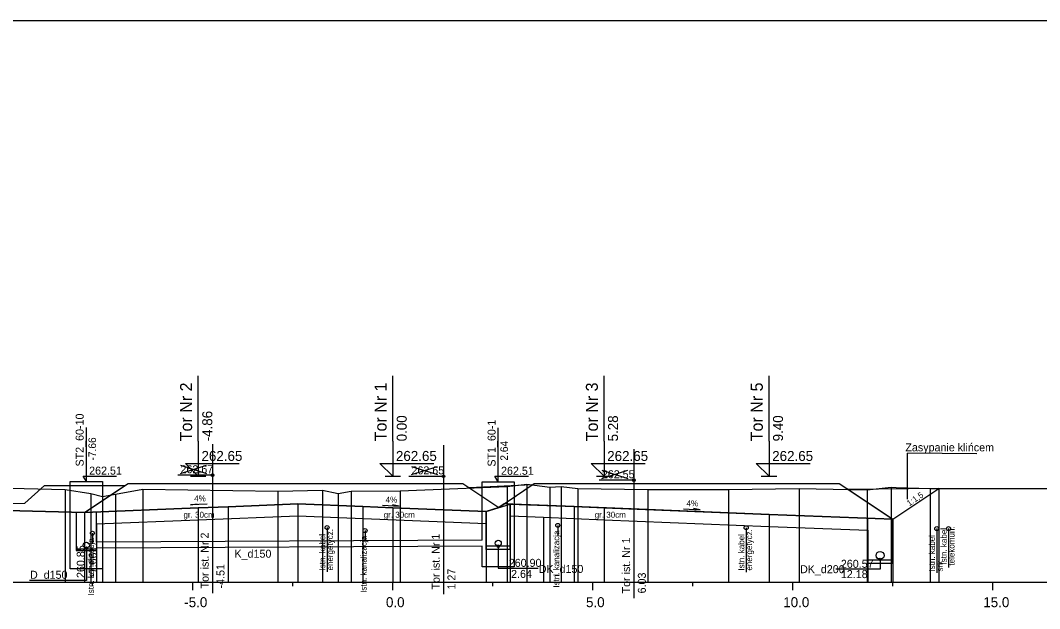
# Model space of a CAD drawing. Extents: x 6516023 to 6560129, y 5513077 to 5529206.
# Drawn here: x 6518706.16 to 6518731.63, y 5514531.94 to 5514546.66 of the extents above; entities that cross this region are included whole.
import ezdxf

# ---------------------------------------------------------------- set-up
doc = ezdxf.new("R2010")
doc.units = 0
for name, color, linetype in [('IR_default', 7, 'Continuous'), ('TOR_PRZEK_P-kable', 7, 'Continuous'), ('TOR_PRZEK_P-komponent', 7, 'Continuous'), ('TOR_PRZEK_P-odwodnienie', 7, 'Continuous'), ('TOR_PRZEK_P-opisy', 7, 'Continuous'), ('TOR_PRZEK_P-tabelka istniejace', 7, 'Continuous'), ('TOR_PRZEK_P-tabelka projektowane', 7, 'Continuous'), ('TOR_PRZEK_P-teren istniejacy', 7, 'Continuous'), ('TOR_PRZEK_P-tory istniejace', 7, 'Continuous'), ('TOR_PRZEK_P-tory projektowane', 7, 'Continuous'), ('TOR_PRZEK_P-uklad odniesienia', 7, 'Continuous'), ('TOR_PRZEK_P-warstwa ochronna I', 7, 'Continuous'), ('TOR_PRZEK_P-warstwa ochronna II', 7, 'Continuous'), ('TOR_RAMKI-ramka+tabelka 1', 7, 'Continuous')]:
    doc.layers.add(name, color=color, linetype=linetype)

msp = doc.modelspace()

# ---------------------------------------------------------------- linework, layer by layer
at = {"layer": 'IR_default'}
msp.add_lwpolyline([(6518704.833, 5514534.427), (6518707.762, 5514534.351), (6518708.543, 5514534.872), (6518708.853, 5514535.078), (6518711.359, 5514535.078), (6518712.353, 5514535.078), (6518712.736, 5514535.078), (6518713.713, 5514535.078), (6518714.707, 5514535.078), (6518717.213, 5514535.078), (6518718.118, 5514534.475), (6518718.995, 5514535.077), (6518719.99, 5514535.077), (6518722.494, 5514535.077), (6518722.672, 5514535.077), (6518723.118, 5514535.077), (6518724.115, 5514535.077), (6518726.618, 5514535.077), (6518727.002, 5514534.821), (6518727.966, 5514534.179), (6518729.116, 5514534.945)], dxfattribs=at)
at = {"layer": 'TOR_PRZEK_P-kable'}
for p, q in [((6518707.957, 5514533.831), (6518707.957, 5514533.561)), ((6518713.823, 5514533.972), (6518713.823, 5514532.862)), ((6518714.772, 5514533.895), (6518714.772, 5514533.625)), ((6518719.589, 5514534.027), (6518719.589, 5514533.757)), ((6518724.297, 5514533.969), (6518724.297, 5514532.859)), ((6518729.061, 5514533.945), (6518729.061, 5514532.836)), ((6518729.355, 5514533.945), (6518729.355, 5514532.972))]:
    msp.add_line(p, q, dxfattribs=at)
for centre in [(6518719.589, 5514534.027), (6518707.957, 5514533.831), (6518713.823, 5514533.972), (6518714.772, 5514533.895), (6518724.297, 5514533.969), (6518729.061, 5514533.945), (6518729.355, 5514533.945)]:
    msp.add_circle(centre, 0.05, dxfattribs=at)
at = {"layer": 'TOR_PRZEK_P-komponent'}
for p, q in [((6518718.939, 5514535.039), (6518717.386, 5514534.963)), ((6518729.116, 5514534.945), (6518726.847, 5514534.924))]:
    msp.add_line(p, q, dxfattribs=at)
for points in [[(6518704.833, 5514534.427), (6518707.762, 5514534.351), (6518708.853, 5514535.078), (6518712.353, 5514535.078), (6518713.713, 5514535.078), (6518717.213, 5514535.078), (6518718.118, 5514534.475), (6518718.252, 5514534.567), (6518718.995, 5514535.077), (6518722.494, 5514535.077), (6518723.118, 5514535.077), (6518726.618, 5514535.077), (6518727.966, 5514534.179), (6518724.868, 5514534.302), (6518719.995, 5514534.497), (6518718.252, 5514534.567), (6518718.118, 5514534.475), (6518717.798, 5514534.375), (6518715.463, 5514534.469), (6518714.713, 5514534.499), (6518713.088, 5514534.564), (6518711.353, 5514534.494), (6518710.603, 5514534.464), (6518707.762, 5514534.351), (6518704.833, 5514534.427)], [(6518703.195, 5514534.562), (6518706.267, 5514534.583), (6518706.757, 5514535.021), (6518708.767, 5514535.021)]]:
    msp.add_lwpolyline(points, dxfattribs=at)
at = {"layer": 'TOR_PRZEK_P-odwodnienie'}
for p, q in [((6518707.805, 5514535.122), (6518707.805, 5514536.472)), ((6518718.1, 5514535.118), (6518718.1, 5514536.468)), ((6518707.722, 5514535.259), (6518708.562, 5514535.259)), ((6518707.805, 5514535.122), (6518707.722, 5514535.259)), ((6518718.017, 5514535.255), (6518718.857, 5514535.255)), ((6518718.1, 5514535.118), (6518718.017, 5514535.255)), ((6518717.801, 5514533.425), (6518717.798, 5514534.375)), ((6518718.401, 5514533.427), (6518718.397, 5514534.561)), ((6518727.343, 5514533.073), (6518727.34, 5514534.204)), ((6518727.943, 5514533.075), (6518727.94, 5514534.18)), ((6518717.7, 5514533.656), (6518708.055, 5514533.606)), ((6518717.7, 5514533.506), (6518708.055, 5514533.456)), ((6518718.401, 5514533.506), (6518717.801, 5514533.506)), ((6518718.401, 5514533.426), (6518717.801, 5514533.426)), ((6518727.943, 5514533.154), (6518727.343, 5514533.154)), ((6518727.943, 5514533.074), (6518727.343, 5514533.074))]:
    msp.add_line(p, q, dxfattribs=at)
for points in [[(6518707.405, 5514533.436), (6518707.405, 5514535.122), (6518708.205, 5514535.122), (6518708.205, 5514532.936), (6518707.405, 5514532.936), (6518707.405, 5514533.436)], [(6518717.7, 5514533.656), (6518717.7, 5514535.118), (6518718.5, 5514535.118), (6518718.5, 5514532.986), (6518717.7, 5514532.986), (6518717.7, 5514533.486)], [(6518707.555, 5514534.351), (6518707.555, 5514533.396), (6518708.055, 5514533.396), (6518708.055, 5514533.456)], [(6518708.055, 5514533.606), (6518708.055, 5514534.363)], [(6518707.805, 5514533.456), (6518707.805, 5514532.648), (6518706.382, 5514532.648)], [(6518707.555, 5514533.436), (6518708.055, 5514533.436)], [(6518717.7, 5514533.486), (6518717.7, 5514533.506)], [(6518718.101, 5514533.506), (6518718.101, 5514532.955), (6518719.096, 5514532.955)], [(6518727.643, 5514533.174), (6518727.643, 5514532.934), (6518726.542, 5514532.934)]]:
    msp.add_lwpolyline(points, dxfattribs=at)
for centre, radius in [((6518707.805, 5514533.531), 0.075), ((6518718.101, 5514533.581), 0.075), ((6518707.805, 5514533.456), 0.03), ((6518718.101, 5514533.506), 0.03), ((6518727.643, 5514533.274), 0.1), ((6518727.643, 5514533.174), 0.03)]:
    msp.add_circle(centre, radius, dxfattribs=at)
at = {"layer": 'TOR_PRZEK_P-opisy'}
msp.add_line((6518728.328, 5514534.683), (6518728.328, 5514535.83), dxfattribs=at)
msp.add_line((6518728.328, 5514534.683), (6518728.328, 5514535.83), dxfattribs=at)
for points in [[(6518730.06, 5514535.819), (6518728.328, 5514535.83)], [(6518710.824, 5514534.558), (6518710.406, 5514534.539), (6518710.574, 5514534.568)], [(6518715.207, 5514534.53), (6518715.625, 5514534.511), (6518715.457, 5514534.539)], [(6518722.727, 5514534.438), (6518723.145, 5514534.419), (6518722.977, 5514534.447)]]:
    msp.add_lwpolyline(points, dxfattribs=at)
at = {"layer": 'TOR_PRZEK_P-tabelka istniejace'}
for points in [[(6518707.278, 5514534.922), (6518707.278, 5514532.806), (6518707.278, 5514532.676), (6518707.278, 5514532.606)], [(6518707.917, 5514534.823), (6518707.917, 5514532.806), (6518707.917, 5514532.676), (6518707.917, 5514532.606)], [(6518709.221, 5514534.928), (6518709.221, 5514532.806), (6518709.221, 5514532.676), (6518709.221, 5514532.606)], [(6518712.592, 5514534.879), (6518712.592, 5514532.806), (6518712.592, 5514532.676), (6518712.592, 5514532.606)], [(6518713.711, 5514534.907), (6518713.711, 5514532.806), (6518713.711, 5514532.676), (6518713.711, 5514532.606)], [(6518714.099, 5514534.822), (6518714.099, 5514532.806), (6518714.099, 5514532.676), (6518714.099, 5514532.606)], [(6518714.422, 5514534.88), (6518714.422, 5514532.806), (6518714.422, 5514532.676), (6518714.422, 5514532.606)], [(6518715.65, 5514534.889), (6518715.65, 5514532.806), (6518715.65, 5514532.676), (6518715.65, 5514532.606)], [(6518718.322, 5514535.003), (6518718.322, 5514532.806), (6518718.322, 5514532.676), (6518718.322, 5514532.606)], [(6518718.817, 5514535.055), (6518718.817, 5514532.806), (6518718.817, 5514532.676), (6518718.817, 5514532.606)], [(6518719.393, 5514534.98), (6518719.393, 5514532.806), (6518719.393, 5514532.676), (6518719.393, 5514532.606)], [(6518719.669, 5514534.999), (6518719.669, 5514532.806), (6518719.669, 5514532.676), (6518719.669, 5514532.606)], [(6518720.086, 5514534.949), (6518720.086, 5514532.806), (6518720.086, 5514532.676), (6518720.086, 5514532.606)], [(6518721.843, 5514534.92), (6518721.843, 5514532.806), (6518721.843, 5514532.676), (6518721.843, 5514532.606)], [(6518723.856, 5514534.921), (6518723.856, 5514532.806), (6518723.856, 5514532.676), (6518723.856, 5514532.606)], [(6518725.623, 5514534.949), (6518725.623, 5514532.806), (6518725.623, 5514532.676), (6518725.623, 5514532.606)], [(6518727.32, 5514534.915), (6518727.32, 5514532.806), (6518727.32, 5514532.676), (6518727.32, 5514532.606)], [(6518727.922, 5514534.983), (6518727.922, 5514532.806), (6518727.922, 5514532.676), (6518727.922, 5514532.606)], [(6518728.897, 5514534.945), (6518728.897, 5514532.806), (6518728.897, 5514532.676), (6518728.897, 5514532.606)], [(6518708.213, 5514534.747), (6518708.213, 5514532.806), (6518708.213, 5514532.676), (6518708.213, 5514532.606)], [(6518708.537, 5514534.811), (6518708.537, 5514532.806), (6518708.537, 5514532.676), (6518708.537, 5514532.606)]]:
    msp.add_lwpolyline(points, dxfattribs=at)
at = {"layer": 'TOR_PRZEK_P-tabelka projektowane'}
for points in [[(6518729.116, 5514534.945), (6518729.116, 5514532.806), (6518729.116, 5514532.676), (6518729.116, 5514532.606)], [(6518713.088, 5514534.564), (6518713.088, 5514532.806), (6518713.088, 5514532.676), (6518713.088, 5514532.606)], [(6518707.762, 5514534.351), (6518707.762, 5514532.806), (6518707.762, 5514532.676), (6518707.762, 5514532.606)], [(6518710.603, 5514534.464), (6518710.603, 5514532.806), (6518710.603, 5514532.676), (6518710.603, 5514532.606)], [(6518711.353, 5514534.494), (6518711.353, 5514532.806), (6518711.353, 5514532.676), (6518711.353, 5514532.606)], [(6518714.713, 5514534.499), (6518714.713, 5514532.806), (6518714.713, 5514532.676), (6518714.713, 5514532.606)], [(6518715.463, 5514534.469), (6518715.463, 5514532.806), (6518715.463, 5514532.676), (6518715.463, 5514532.606)], [(6518717.798, 5514534.375), (6518717.798, 5514532.806), (6518717.798, 5514532.676), (6518717.798, 5514532.606)], [(6518718.397, 5514534.561), (6518718.397, 5514532.806), (6518718.397, 5514532.676), (6518718.397, 5514532.606)], [(6518719.995, 5514534.497), (6518719.995, 5514532.806), (6518719.995, 5514532.676), (6518719.995, 5514532.606)], [(6518720.744, 5514534.467), (6518720.744, 5514532.806), (6518720.744, 5514532.676), (6518720.744, 5514532.606)], [(6518708.055, 5514534.063), (6518708.055, 5514532.806), (6518708.055, 5514532.676), (6518708.055, 5514532.606)], [(6518710.603, 5514534.164), (6518710.603, 5514532.806), (6518710.603, 5514532.676), (6518710.603, 5514532.606)], [(6518713.088, 5514534.264), (6518713.088, 5514532.806), (6518713.088, 5514532.676), (6518713.088, 5514532.606)], [(6518717.799, 5514534.075), (6518717.799, 5514532.806), (6518717.799, 5514532.676), (6518717.799, 5514532.606)], [(6518718.399, 5514534.262), (6518718.399, 5514532.806), (6518718.399, 5514532.676), (6518718.399, 5514532.606)], [(6518719.233, 5514534.234), (6518719.233, 5514532.806), (6518719.233, 5514532.676), (6518719.233, 5514532.606)], [(6518720.744, 5514534.167), (6518720.744, 5514532.806), (6518720.744, 5514532.676), (6518720.744, 5514532.606)], [(6518724.868, 5514534.302), (6518724.868, 5514532.806), (6518724.868, 5514532.676), (6518724.868, 5514532.606)], [(6518727.966, 5514534.179), (6518727.966, 5514532.806), (6518727.966, 5514532.676), (6518727.966, 5514532.606)], [(6518724.868, 5514534.002), (6518724.868, 5514532.806), (6518724.868, 5514532.676), (6518724.868, 5514532.606)], [(6518727.341, 5514533.904), (6518727.341, 5514532.806), (6518727.341, 5514532.676), (6518727.341, 5514532.606)]]:
    msp.add_lwpolyline(points, dxfattribs=at)
at = {"layer": 'TOR_PRZEK_P-teren istniejacy'}
msp.add_lwpolyline([(6518704.198, 5514534.997), (6518707.278, 5514534.922), (6518707.917, 5514534.823), (6518708.213, 5514534.747), (6518708.537, 5514534.811), (6518709.221, 5514534.928), (6518712.592, 5514534.879), (6518713.711, 5514534.907), (6518714.099, 5514534.822), (6518714.422, 5514534.88), (6518715.65, 5514534.889), (6518718.322, 5514535.003), (6518718.817, 5514535.055), (6518719.393, 5514534.98), (6518719.669, 5514534.999), (6518720.086, 5514534.949), (6518721.843, 5514534.92), (6518723.856, 5514534.921), (6518725.623, 5514534.949), (6518727.32, 5514534.915), (6518727.922, 5514534.983), (6518728.05, 5514534.978), (6518728.897, 5514534.945), (6518738.779, 5514534.945)], dxfattribs=at)
at = {"layer": 'TOR_PRZEK_P-tory istniejace'}
for p, q in [((6518710.957, 5514536.056), (6518710.957, 5514532.335)), ((6518716.732, 5514536.029), (6518716.732, 5514532.308)), ((6518721.49, 5514535.931), (6518721.49, 5514532.21)), ((6518710.158, 5514535.327), (6518710.81, 5514535.53)), ((6518710.158, 5514535.53), (6518710.81, 5514535.327)), ((6518715.932, 5514535.3), (6518716.584, 5514535.503)), ((6518715.932, 5514535.503), (6518716.584, 5514535.3)), ((6518720.69, 5514535.202), (6518721.342, 5514535.405)), ((6518720.69, 5514535.405), (6518721.342, 5514535.202)), ((6518710.958, 5514535.28), (6518710.092, 5514535.28)), ((6518716.732, 5514535.253), (6518715.866, 5514535.253)), ((6518721.49, 5514535.155), (6518720.625, 5514535.155))]:
    msp.add_line(p, q, dxfattribs=at)
for centre in [(6518710.958, 5514535.28), (6518716.732, 5514535.253), (6518721.49, 5514535.155)]:
    msp.add_circle(centre, 0.035, dxfattribs=at)
at = {"layer": 'TOR_PRZEK_P-tory projektowane'}
for p, q in [((6518710.603, 5514536.135), (6518710.603, 5514537.768)), ((6518715.463, 5514536.135), (6518715.463, 5514537.768)), ((6518720.744, 5514536.135), (6518720.744, 5514537.767)), ((6518724.868, 5514536.135), (6518724.868, 5514537.767)), ((6518710.603, 5514536.135), (6518710.603, 5514535.258)), ((6518715.463, 5514536.135), (6518715.463, 5514535.258)), ((6518720.744, 5514536.135), (6518720.744, 5514535.257)), ((6518724.868, 5514536.135), (6518724.868, 5514535.257)), ((6518710.603, 5514535.258), (6518710.284, 5514535.577)), ((6518710.284, 5514535.577), (6518711.628, 5514535.577)), ((6518715.463, 5514535.258), (6518715.144, 5514535.577)), ((6518715.144, 5514535.577), (6518716.488, 5514535.577)), ((6518720.744, 5514535.257), (6518720.425, 5514535.577)), ((6518720.425, 5514535.577), (6518721.77, 5514535.577)), ((6518724.868, 5514535.257), (6518724.549, 5514535.576)), ((6518724.549, 5514535.576), (6518725.893, 5514535.576)), ((6518710.411, 5514535.258), (6518710.794, 5514535.258)), ((6518715.271, 5514535.258), (6518715.655, 5514535.258)), ((6518720.553, 5514535.257), (6518720.936, 5514535.257)), ((6518724.676, 5514535.257), (6518725.06, 5514535.257))]:
    msp.add_line(p, q, dxfattribs=at)
at = {"layer": 'TOR_PRZEK_P-uklad odniesienia'}
for p, q in [((6518660.463, 5514532.606), (6518765.463, 5514532.606)), ((6518707.963, 5514532.506), (6518707.963, 5514532.606)), ((6518710.463, 5514532.406), (6518710.463, 5514532.606)), ((6518712.963, 5514532.506), (6518712.963, 5514532.606)), ((6518715.463, 5514532.406), (6518715.463, 5514532.606)), ((6518717.963, 5514532.506), (6518717.963, 5514532.606)), ((6518720.463, 5514532.406), (6518720.463, 5514532.606)), ((6518722.963, 5514532.506), (6518722.963, 5514532.606)), ((6518725.463, 5514532.406), (6518725.463, 5514532.606)), ((6518727.963, 5514532.506), (6518727.963, 5514532.606)), ((6518730.463, 5514532.406), (6518730.463, 5514532.606))]:
    msp.add_line(p, q, dxfattribs=at)
at = {"layer": 'TOR_PRZEK_P-warstwa ochronna I'}
for points in [[(6518708.055, 5514534.063), (6518710.603, 5514534.164), (6518713.088, 5514534.264), (6518717.799, 5514534.075)], [(6518718.399, 5514534.262), (6518719.233, 5514534.234), (6518720.744, 5514534.167), (6518724.868, 5514534.002), (6518727.341, 5514533.904)]]:
    msp.add_lwpolyline(points, dxfattribs=at)
at = {"layer": 'TOR_PRZEK_P-warstwa ochronna II'}
msp.add_lwpolyline([(6518690.415, 5514534.955), (6518691.338, 5514534.34), (6518694.542, 5514534.468), (6518695.292, 5514534.498), (6518696.732, 5514534.556), (6518698.178, 5514534.498), (6518698.928, 5514534.468), (6518701.763, 5514534.355), (6518704.833, 5514534.427), (6518707.762, 5514534.351), (6518710.603, 5514534.464), (6518711.353, 5514534.494), (6518713.088, 5514534.564), (6518714.713, 5514534.499), (6518715.463, 5514534.469), (6518717.798, 5514534.375), (6518718.397, 5514534.561), (6518719.995, 5514534.497), (6518720.744, 5514534.467), (6518724.868, 5514534.302), (6518727.966, 5514534.179), (6518729.116, 5514534.945)], dxfattribs=at)
at = {"layer": 'TOR_RAMKI-ramka+tabelka 1'}
msp.add_lwpolyline([(6518542.013, 5514546.656), (6518789.513, 5514546.656), (6518789.513, 5514518.156), (6518542.013, 5514518.156)], close=True, dxfattribs=at)

# ---------------------------------------------------------------- texts
at = {"layer": 'TOR_PRZEK_P-kable'}
for s, height, p in [('energetycz.', 0.14999, (6518713.972, 5514532.898)), ('Istn. kanalizacja', 0.14999, (6518719.627, 5514532.47)), ('energetycz.', 0.14999, (6518724.446, 5514532.896)), ('Istn. kabel', 0.14999, (6518729.311, 5514533.048)), ('telekomun.', 0.15, (6518729.505, 5514533.02)), ('Istn. kanalizacja', 0.14999, (6518707.995, 5514532.274)), ('Istn. kabel', 0.14999, (6518713.778, 5514532.898)), ('Istn. kanalizacja', 0.14999, (6518714.81, 5514532.338)), ('Istn. kabel', 0.14999, (6518724.252, 5514532.895)), ('Istn. kabel', 0.14999, (6518729.015, 5514532.872)), ('srk', 0.15, (6518729.21, 5514532.872))]:
    msp.add_text(s, height=height, rotation=90.0511, dxfattribs=at).set_placement(p)
at = {"layer": 'TOR_PRZEK_P-odwodnienie'}
for s, height, rotation, p in [('ST2_60-10', 0.2, 90, (6518707.738, 5514535.5)), ('ST1_60-1', 0.2, 90, (6518718.034, 5514535.496)), ('-7.66', 0.19, 90, (6518708.047, 5514535.649)), ('2.64', 0.19, 90, (6518718.343, 5514535.645)), ('260.85', 0.2, 90, (6518707.765, 5514532.71)), ('-7.66', 0.2, 90, (6518708.063, 5514532.738)), ('K_d150', 0.2, 360, (6518711.508, 5514533.218)), ('260.90', 0.2, 360, (6518718.363, 5514532.989)), ('DK_d150', 0.2, 360, (6518719.113, 5514532.837)), ('DK_d200', 0.2, 360, (6518725.644, 5514532.831)), ('260.57', 0.2, 360, (6518726.664, 5514532.966)), ('D_d150', 0.2, 360, (6518706.397, 5514532.691)), ('2.64', 0.2, 360, (6518718.421, 5514532.712)), ('12.18', 0.2, 360, (6518726.664, 5514532.708))]:
    msp.add_text(s, height=height, rotation=rotation, dxfattribs=at).set_placement(p)
for p in [(6518707.875, 5514535.296), (6518718.17, 5514535.292)]:
    msp.add_text('262.51', height=0.2, dxfattribs=at).set_placement(p)
at = {"layer": 'TOR_PRZEK_P-opisy'}
for s, height, rotation, p in [('Zasypanie klińcem', 0.2, 359.9489, (6518728.277, 5514535.879)), ('1:1,5', 0.15, 34.0701, (6518728.374, 5514534.5)), ('4%', 0.15, 0.1515, (6518710.501, 5514534.624)), ('4%', 0.15, 359.8485, (6518715.286, 5514534.596)), ('4%', 0.15, 359.8485, (6518722.806, 5514534.504))]:
    msp.add_text(s, height=height, rotation=rotation, dxfattribs=at).set_placement(p)
at = {"layer": 'TOR_PRZEK_P-tory istniejace'}
for s, p in [('262.67', (6518710.158, 5514535.33)), ('262.65', (6518715.932, 5514535.303)), ('262.55', (6518720.69, 5514535.205))]:
    msp.add_text(s, height=0.2, dxfattribs=at).set_placement(p)
for s, rotation, p in [('Tor ist. Nr 2', 90.0511, (6518710.864, 5514532.45)), ('Tor ist. Nr 1', 90.0511, (6518716.638, 5514532.423)), ('Tor ist. Nr 1', 90.0511, (6518721.397, 5514532.325)), ('-4.51', 90, (6518711.258, 5514532.45)), ('1.27', 90, (6518717.032, 5514532.423)), ('6.03', 90, (6518721.79, 5514532.325))]:
    msp.add_text(s, height=0.2, rotation=rotation, dxfattribs=at).set_placement(p)
at = {"layer": 'TOR_PRZEK_P-tory projektowane'}
for s, height, p in [('Tor Nr 2', 0.3, (6518710.448, 5514536.129)), ('Tor Nr 1', 0.3, (6518715.308, 5514536.129)), ('Tor Nr 3', 0.3, (6518720.59, 5514536.129)), ('Tor Nr 5', 0.3, (6518724.713, 5514536.129)), ('-4.86', 0.25, (6518710.953, 5514536.128)), ('0.00', 0.25, (6518715.813, 5514536.128)), ('5.28', 0.25, (6518721.094, 5514536.127)), ('9.40', 0.25, (6518725.218, 5514536.127))]:
    msp.add_text(s, height=height, rotation=90, dxfattribs=at).set_placement(p)
for p in [(6518710.683, 5514535.638), (6518715.543, 5514535.638), (6518720.824, 5514535.637), (6518724.948, 5514535.637)]:
    msp.add_text('262.65', height=0.25, dxfattribs=at).set_placement(p)
at = {"layer": 'TOR_PRZEK_P-uklad odniesienia'}
for s, p in [('-5.0', (6518710.252, 5514531.981)), ('0.0', (6518715.294, 5514531.981)), ('5.0', (6518720.294, 5514531.981)), ('10.0', (6518725.224, 5514531.981)), ('15.0', (6518730.224, 5514531.981))]:
    msp.add_text(s, height=0.25, dxfattribs=at).set_placement(p)
at = {"layer": 'TOR_PRZEK_P-warstwa ochronna I'}
for p in [(6518710.233, 5514534.217), (6518715.237, 5514534.217), (6518720.511, 5514534.217)]:
    msp.add_text('gr. 30cm', height=0.15, dxfattribs=at).set_placement(p)

doc.saveas('drawing.dxf')
